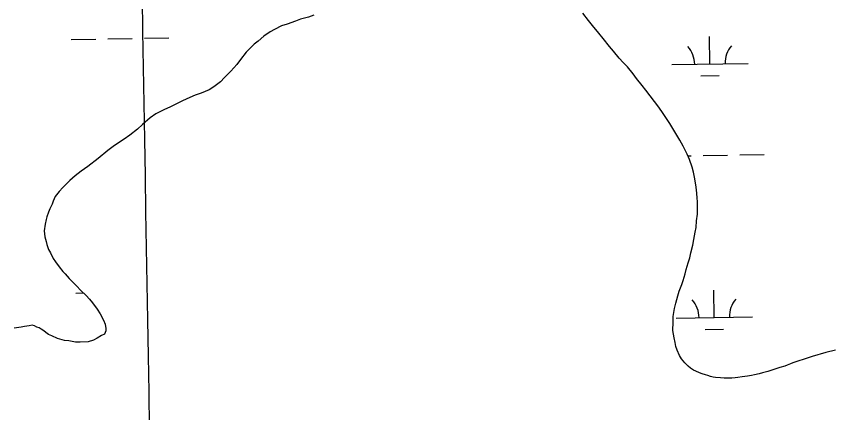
# Model space of a CAD drawing. Extents: x 3887375 to 3925618, y 296674 to 322633.
# Drawn here: x 3896521 to 3897586, y 317791 to 318312 of the extents above; entities that cross this region are included whole.
import ezdxf

# ---------------------------------------------------------------- set-up
doc = ezdxf.new("R2010")
doc.units = 0
for name, color, linetype in [('V-GRID-MAJR', 7, 'Continuous'), ('V-TOPO-SHOR', 7, 'Continuous'), ('V-WETL-SWMP', 7, 'Continuous')]:
    doc.layers.add(name, color=color, linetype=linetype)

msp = doc.modelspace()

# ---------------------------------------------------------------- linework, layer by layer
at = {"layer": 'V-GRID-MAJR'}
msp.add_spline([(3896958.3310000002, 302197.087), (3896856.111, 308255.118), (3896753.858, 314315.074), (3896651.606, 320375.025), (3896651.573, 320376.956)], degree=3, dxfattribs=at)
at = {"layer": 'V-TOPO-SHOR'}
for points in [[(3896911.3000000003, 318313.03), (3896904.228, 318310.694), (3896893.782, 318307.79600000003), (3896887.011, 318305.148), (3896876.245, 318301.336), (3896868.872, 318299.309), (3896859.316, 318294.56200000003), (3896854.063, 318291.277), (3896845.715, 318285.593), (3896838.2770000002, 318279.283), (3896833.011, 318275.081), (3896827.7320000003, 318269.963), (3896822.446, 318264.538), (3896814.96, 318255.17), (3896810.268, 318248.512)], [(3897414.348, 318067.662), (3897413.8340000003, 318074.094), (3897412.767, 318084.205), (3897411.95, 318090.642), (3897410.267, 318100.458), (3897408.839, 318107.211), (3897407.105, 318113.662), (3897403.59, 318123.81200000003), (3897400.639, 318130.89400000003), (3897395.296, 318141.377), (3897391.132, 318149.09), (3897383.383, 318162.363), (3897378.011, 318171.014), (3897369.344, 318184.301), (3897363.654, 318192.344), (3897351.958, 318207.51300000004), (3897346.562, 318214.634), (3897341.767, 318221.13300000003), (3897334.257, 318230.119), (3897329.764, 318236.308), (3897322.256, 318245.297), (3897316.839, 318251.191), (3897311.725, 318256.778), (3897304.221, 318266.072), (3897298.81, 318272.273), (3897290.401, 318282.499), (3897284.7, 318289.62200000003), (3897276.598, 318299.843), (3897271.185, 318306.045), (3897263.992, 318315.64)], [(3896810.268, 318248.512), (3896802.486, 318239.761), (3896794.095, 318231.325), (3896788.504, 318225.904), (3896780.142, 318219.304), (3896773.6580000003, 318215.427), (3896763.1890000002, 318210.999), (3896755.494, 318208.058), (3896744.72, 318203.637), (3896737.9390000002, 318200.376), (3896731.775, 318197.413), (3896722.2120000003, 318192.358), (3896715.13, 318189.409), (3896703.725, 318183.773), (3896696.3030000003, 318178.686), (3896686.377, 318169.662), (3896679.858, 318163.643), (3896669.947, 318155.842), (3896662.523, 318150.452), (3896649.8570000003, 318142.387), (3896641.187, 318135.79), (3896628.176, 318125.284), (3896614.5530000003, 318114.786), (3896605.89, 318108.49700000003), (3896598.147, 318102.193), (3896591.323, 318096.18), (3896582.006, 318087.14400000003), (3896577.3370000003, 318082.016), (3896572.029, 318075.061), (3896569.489, 318068.983), (3896567.9020000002, 318065.337), (3896565.051, 318058.956), (3896563.148, 318054.704), (3896560.914, 318048.619), (3896559.9390000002, 318044.964), (3896558.927, 318038.86100000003), (3896557.568, 318030.009), (3896557.815, 318026.335), (3896558.366, 318022.35000000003), (3896560.1070000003, 318016.204), (3896560.963, 318012.212), (3896563.31, 318005.753), (3896565.688, 318001.126), (3896569.2430000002, 317993.731), (3896572.235, 317989.401), (3896577.3370000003, 317982.89900000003), (3896581.8340000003, 317977.015), (3896584.841, 317973.603), (3896590.258, 317967.70900000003), (3896594.171, 317963.67), (3896600.5, 317957.455), (3896605.012, 317952.49), (3896612.548, 317945.337), (3896616.761, 317940.684), (3896620.968, 317935.723), (3896626.9560000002, 317927.37200000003), (3896630.839, 317921.193), (3896635.2970000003, 317912.864), (3896637.36, 317907.63300000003), (3896638.492, 317901.802), (3896638.4450000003, 317898.743), (3896636.545, 317894.491), (3896632.846, 317892.711), (3896626.978, 317889.131), (3896622.0470000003, 317886.76)], [(3897595.211, 317873.669), (3897582.62, 317870.49700000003), (3897564.794, 317865.266), (3897555.267, 317862.354), (3897544.501, 317858.542), (3897539.278, 317857.094), (3897536.196, 317855.612), (3897531.8850000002, 317853.842), (3897528.8030000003, 317852.362), (3897522.0470000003, 317850.631), (3897518.356, 317849.464), (3897511.592, 317847.121), (3897506.6720000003, 317845.667), (3897499.299, 317843.639), (3897494.9990000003, 317842.482), (3897488.863, 317841.354), (3897484.873, 317840.49700000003), (3897479.659, 317839.66000000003), (3897476.282, 317838.794), (3897472.606, 317838.54600000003), (3897467.086, 317837.712), (3897463.717, 317837.458), (3897459.427, 317836.913), (3897454.839, 317836.983), (3897449.023, 317836.766), (3897444.44, 317837.145), (3897438.025, 317837.856), (3897434.972, 317838.208), (3897431.316, 317839.183), (3897427.66, 317840.155), (3897424.615, 317841.12), (3897420.3570000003, 317842.717), (3897417.009, 317843.686), (3897412.147, 317845.902), (3897409.112, 317847.479), (3897404.8680000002, 317849.992), (3897402.153, 317852.48), (3897397.637, 317857.139), (3897393.125, 317862.104), (3897390.438, 317866.429), (3897387.489, 317873.509), (3897386.035, 317878.428), (3897384.892, 317883.647), (3897383.4560000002, 317889.787), (3897382.074, 317899.291), (3897382.244, 317910.301), (3897382.3570000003, 317917.64400000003), (3897384.0500000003, 317928.324), (3897385.6890000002, 317935.33400000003), (3897388.589, 317944.773), (3897390.213, 317950.866), (3897393.713, 317959.685), (3897395.634, 317965.161), (3897397.907, 317973.691), (3897399.5270000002, 317979.481), (3897402.11, 317988.31200000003), (3897404.045, 317994.706), (3897405.366, 318001.11), (3897408.278, 318011.467), (3897409.615, 318018.788), (3897411.2970000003, 318028.551), (3897412.309, 318034.654), (3897413.052, 318043.208), (3897414.1070000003, 318052.064), (3897414.197, 318057.874), (3897414.348, 318067.662)], [(3896622.0470000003, 317886.76), (3896614.973, 317884.42100000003), (3896604.565, 317883.97000000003), (3896598.755, 317884.06), (3896589.9080000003, 317885.72500000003), (3896584.108, 317886.428), (3896574.969, 317889.017), (3896567.369, 317892.193), (3896563.116, 317894.094), (3896559.489, 317896.903), (3896557.0700000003, 317898.775), (3896553.74, 317900.969), (3896551.014, 317902.847), (3896547.666, 317903.815), (3896544.94, 317905.693), (3896541.89, 317906.353), (3896537.595, 317905.501), (3896531.771, 317904.674), (3896527.167, 317903.828), (3896518.275, 317902.435)]]:
    msp.add_lwpolyline(points, dxfattribs=at)
at = {"layer": 'V-WETL-SWMP'}
for p, q in [((3897430.526814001, 318249.1442316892), (3897429.9089822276, 318285.13892968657)), ((3896593.1012176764, 318281.2070610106), (3896625.0965047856, 318281.75624480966)), ((3896641.0941483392, 318282.0308367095), (3896673.089435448, 318282.58002050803)), ((3896689.087079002, 318282.8546124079), (3896721.0823661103, 318283.40379620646)), ((3897380.5341778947, 318248.2861320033), (3897480.5194501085, 318250.0023313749)), ((3897418.7934080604, 318233.5095604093), (3897442.789873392, 318233.9214482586)), ((3897401.6125396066, 318128.559245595), (3897405.747425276, 318128.6302189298)), ((3897421.74506883, 318128.90481082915), (3897453.7403559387, 318129.4539946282)), ((3897469.737999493, 318129.7285865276), (3897501.733286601, 318130.27777032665)), ((3896598.810583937, 317948.58105667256), (3896608.9474549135, 317948.75505121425)), ((3897436.2361802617, 317916.5182273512), (3897435.6183484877, 317952.51292534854)), ((3897386.2435441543, 317915.66012766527), (3897486.228816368, 317917.3763270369)), ((3897424.5027743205, 317900.88355607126), (3897448.499239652, 317901.2954439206))]:
    msp.add_line(p, q, dxfattribs=at)
for points in [[(3896911.301, 318313.031), (3896904.2290000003, 318310.693), (3896893.782, 318307.795), (3896887.011, 318305.147), (3896876.245, 318301.336), (3896868.872, 318299.308), (3896859.315, 318294.561), (3896854.063, 318291.277), (3896845.716, 318285.593), (3896838.276, 318279.284), (3896833.011, 318275.082), (3896827.731, 318269.963), (3896822.446, 318264.538), (3896814.96, 318255.17), (3896810.268, 318248.512), (3896802.485, 318239.761), (3896794.095, 318231.325), (3896788.504, 318225.904), (3896780.142, 318219.303), (3896773.6580000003, 318215.426), (3896763.1890000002, 318210.999), (3896755.495, 318208.059), (3896744.719, 318203.636), (3896737.9390000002, 318200.376), (3896731.775, 318197.412), (3896722.213, 318192.359), (3896715.131, 318189.409), (3896703.725, 318183.772), (3896696.304, 318178.686), (3896686.376, 318169.662), (3896679.858, 318163.64400000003), (3896669.948, 318155.843), (3896662.523, 318150.451), (3896649.856, 318142.387), (3896641.188, 318135.791), (3896628.177, 318125.284), (3896614.554, 318114.787), (3896605.8910000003, 318108.49700000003), (3896598.146, 318102.192), (3896591.323, 318096.179), (3896582.006, 318087.145), (3896577.3370000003, 318082.017), (3896572.029, 318075.06200000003), (3896569.488, 318068.983), (3896567.9020000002, 318065.337), (3896565.0500000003, 318058.956), (3896563.149, 318054.703), (3896560.914, 318048.619), (3896559.94, 318044.963), (3896558.9280000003, 318038.86), (3896557.5670000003, 318030.009), (3896557.816, 318026.33400000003)], [(3897427.66, 317840.156), (3897424.616, 317841.121), (3897420.358, 317842.717), (3897417.008, 317843.686), (3897412.147, 317845.903), (3897409.112, 317847.479), (3897404.8680000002, 317849.992), (3897402.153, 317852.481), (3897397.636, 317857.14), (3897393.1240000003, 317862.104), (3897390.438, 317866.429), (3897387.488, 317873.51), (3897386.034, 317878.428), (3897384.8910000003, 317883.646), (3897383.4560000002, 317889.787), (3897382.073, 317899.292), (3897382.2430000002, 317910.302), (3897382.3570000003, 317917.643), (3897384.051, 317928.324), (3897385.6890000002, 317935.335), (3897388.588, 317944.773), (3897390.2120000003, 317950.867), (3897393.713, 317959.684), (3897395.633, 317965.161), (3897397.907, 317973.692), (3897399.526, 317979.48), (3897402.109, 317988.311), (3897404.044, 317994.706), (3897405.366, 318001.11), (3897408.279, 318011.466), (3897409.616, 318018.788), (3897411.2970000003, 318028.551), (3897412.309, 318034.654), (3897413.0530000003, 318043.208), (3897414.1070000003, 318052.064), (3897414.197, 318057.875), (3897414.348, 318067.662), (3897413.835, 318074.09500000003), (3897412.768, 318084.206), (3897411.95, 318090.643), (3897410.2660000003, 318100.45900000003), (3897408.84, 318107.211), (3897407.1040000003, 318113.662), (3897403.59, 318123.81200000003), (3897400.64, 318130.89400000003), (3897395.295, 318141.378), (3897391.132, 318149.09), (3897383.383, 318162.364), (3897378.0100000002, 318171.01300000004), (3897369.343, 318184.302), (3897363.6550000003, 318192.344), (3897351.958, 318207.514), (3897346.561, 318214.634), (3897341.767, 318221.132), (3897334.258, 318230.12), (3897329.764, 318236.308), (3897322.255, 318245.29600000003), (3897316.84, 318251.192), (3897311.725, 318256.777), (3897304.221, 318266.071), (3897298.81, 318272.273), (3897290.4020000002, 318282.498), (3897284.699, 318289.62200000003), (3897276.597, 318299.843), (3897271.186, 318306.045), (3897263.992, 318315.64)], [(3896557.816, 318026.33400000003), (3896558.367, 318022.349), (3896560.1070000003, 318016.203), (3896560.963, 318012.213), (3896563.311, 318005.753), (3896565.687, 318001.127), (3896569.244, 317993.73), (3896572.236, 317989.401), (3896577.336, 317982.898), (3896581.8340000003, 317977.016), (3896584.841, 317973.604), (3896590.257, 317967.708), (3896594.171, 317963.67100000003), (3896600.5, 317957.454), (3896605.012, 317952.49), (3896612.549, 317945.337), (3896616.7600000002, 317940.684), (3896620.967, 317935.724), (3896626.9560000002, 317927.371), (3896630.838, 317921.193), (3896635.298, 317912.864), (3896637.359, 317907.632), (3896638.492, 317901.802), (3896638.4450000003, 317898.743), (3896636.544, 317894.49), (3896632.845, 317892.711), (3896626.978, 317889.131), (3896622.046, 317886.76), (3896614.974, 317884.42100000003), (3896604.566, 317883.97000000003), (3896598.754, 317884.06), (3896589.9080000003, 317885.726), (3896584.1070000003, 317886.428), (3896574.969, 317889.016), (3896567.37, 317892.193), (3896563.116, 317894.094), (3896559.489, 317896.903), (3896557.0700000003, 317898.776), (3896553.739, 317900.969), (3896551.015, 317902.847), (3896547.665, 317903.816), (3896544.94, 317905.694), (3896541.8910000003, 317906.353), (3896537.595, 317905.501), (3896531.77, 317904.674), (3896527.168, 317903.827), (3896518.275, 317902.435)], [(3897595.211, 317873.668), (3897582.62, 317870.49700000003), (3897564.795, 317865.266), (3897555.267, 317862.354), (3897544.501, 317858.543), (3897539.278, 317857.094), (3897536.196, 317855.612), (3897531.8850000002, 317853.843), (3897528.8030000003, 317852.36100000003), (3897522.046, 317850.63), (3897518.3570000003, 317849.463), (3897511.591, 317847.12), (3897506.673, 317845.667), (3897499.3000000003, 317843.639), (3897494.9990000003, 317842.482), (3897488.863, 317841.353), (3897484.873, 317840.49700000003), (3897479.66, 317839.659), (3897476.281, 317838.794), (3897472.606, 317838.545), (3897467.0870000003, 317837.712), (3897463.718, 317837.458), (3897459.426, 317836.913), (3897454.839, 317836.983), (3897449.023, 317836.767), (3897444.44, 317837.14400000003), (3897438.026, 317837.855), (3897434.972, 317838.208), (3897431.316, 317839.18200000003), (3897427.66, 317840.156)]]:
    msp.add_lwpolyline(points, dxfattribs=at)
for centre, radius, start, end in [((3897375.283865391, 318248.67088602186), 35.24628790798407, 0.2115380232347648, 41.7551963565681), ((3897485.7534654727, 318250.5670438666), 35.24628790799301, 140.21153501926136, 181.7551933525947), ((3897380.9932316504, 317916.04488168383), 35.24628790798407, 0.2115380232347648, 41.7551963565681), ((3897491.462831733, 317917.94103952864), 35.24628790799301, 140.21153501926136, 181.7551933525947)]:
    msp.add_arc(centre, radius, start, end, dxfattribs=at)

doc.saveas('drawing.dxf')
